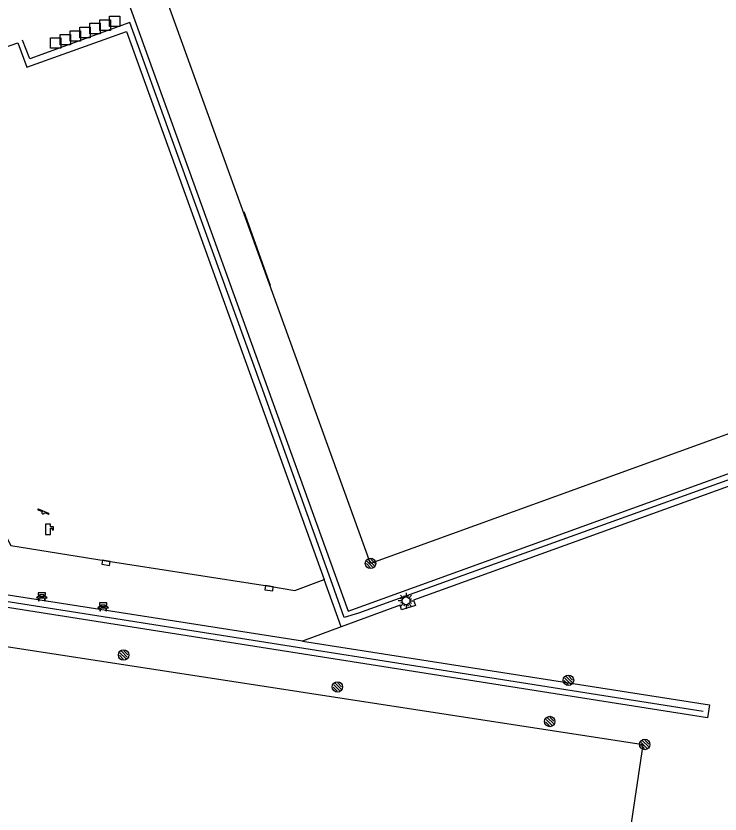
# Model space of a CAD drawing. Extents: x 135999 to 138000, y 396000 to 398501.
# Drawn here: x 136417.2 to 136484.6, y 396408.9 to 396485.2 of the extents above; entities that cross this region are included whole.
import ezdxf

# ---------------------------------------------------------------- set-up
doc = ezdxf.new("R2010")
doc.units = 0
for name, color, linetype in [('bs-afsc-ballenvanger', 7, 'Continuous'), ('bs-afsc-belijning', 7, 'Continuous'), ('bs-afsc-doel', 7, 'Continuous'), ('bs-afsc-hekwerk laag', 7, 'Continuous'), ('bs-afsc-poort', 7, 'Continuous'), ('bs-symb-cornervlag', 7, 'Continuous'), ('bs-symb-hydrant', 7, 'Continuous'), ('bs-symb-sproeier', 7, 'Continuous'), ('bs-symb-veldverlichting', 7, 'Continuous'), ('gg-afsc-hekwerk', 7, 'Continuous'), ('gg-knt-verharding', 7, 'Continuous'), ('gt-symb-bank', 7, 'Continuous'), ('gt-symb-kolk', 7, 'Continuous'), ('gt-symb-pomp', 7, 'Continuous'), ('gt-symb-speelvoorziening', 7, 'Continuous'), ('gt-symb-straatmeubilair', 7, 'Continuous')]:
    doc.layers.add(name, color=color, linetype=linetype)

# ---------------------------------------------------------------- blocks, each defined once
blk = doc.blocks.new('DUMMY')
at = {"layer": 'gt-symb-straatmeubilair'}
blk.add_lwpolyline([(0.5, -0.5), (-0.5, -0.5), (-0.5, 0.5), (0.5, 0.5)], close=True, dxfattribs=at)
blk = doc.blocks.new('gt0-KOLK')
at = {"layer": 'gt-symb-kolk'}
blk.add_lwpolyline([(0, 0), (0.375, 0), (0.375, 0.4), (-0.375, 0.4), (-0.375, 0), (0, 0)], dxfattribs=at)
blk = doc.blocks.new('bs0-CORNVLG')
at = {"layer": 'bs-symb-cornervlag'}
for p, q in [((-0.345, 0.203), (0.203, -0.345)), ((-0.212, 0.354), (0.345, -0.203)), ((0.025, 0.399), (0.399, 0.025)), ((-0.399, -0.025), (-0.025, -0.399))]:
    blk.add_line(p, q, dxfattribs=at)
blk.add_circle((0, 0), 0.5, dxfattribs=at)
blk = doc.blocks.new('gt0-POMP')
at = {"layer": 'gt-symb-pomp'}
blk.add_lwpolyline([(-0.242, 0), (0.242, 0), (0.242, 0.609), (0.399, 0.609), (0.399, 0.452), (0.534, 0.452), (0.534, 0.744), (0.242, 0.744), (0.242, 1), (-0.242, 1)], close=True, dxfattribs=at)
blk = doc.blocks.new('gt0-SV')
at = {"layer": 'gt-symb-speelvoorziening'}
for p, q in [((-0.477, 0.255), (-0.08, 0.096)), ((0.542, -0.076), (-0.449, 0.324)), ((0.125, 0.014), (0.515, -0.143))]:
    blk.add_line(p, q, dxfattribs=at)
for centre, radius, start, end in [((-0.466, 0.291), 0.0369, 63.6251, 252.66016), ((-0.002, -0.005), 0.128, 127.68665, 8.59861), ((0.531, -0.111), 0.0363, 243.50852, 72.54358)]:
    blk.add_arc(centre, radius, start, end, dxfattribs=at)
blk = doc.blocks.new('bs0-SPROEIER')
at = {"layer": 'bs-symb-sproeier'}
for p, q in [((-0.345, 0.203), (0.203, -0.345)), ((-0.212, 0.354), (0.345, -0.203)), ((0.025, 0.399), (0.399, 0.025)), ((-0.399, -0.025), (-0.025, -0.399))]:
    blk.add_line(p, q, dxfattribs=at)
blk.add_circle((0, 0), 0.5, dxfattribs=at)
blk = doc.blocks.new('bs0-HYDRANT')
at = {"layer": 'bs-symb-hydrant'}
for p, q in [((-0.345, 0.203), (0.203, -0.345)), ((-0.212, 0.354), (0.345, -0.203)), ((0.025, 0.399), (0.399, 0.025)), ((-0.399, -0.025), (-0.025, -0.399))]:
    blk.add_line(p, q, dxfattribs=at)
blk.add_circle((0, 0), 0.5, dxfattribs=at)
blk = doc.blocks.new('gt0-BANK')
at = {"layer": 'gt-symb-bank'}
for p, q in [((-0.504, 0.274), (-0.322, 0.274)), ((-0.314, 0.265), (-0.314, 0.007)), ((-0.308, 0), (-0.266, 0)), ((-0.258, 0.009), (-0.258, 0.265)), ((-0.251, 0.274), (0.252, 0.274)), ((-0.243, 0.547), (-0.243, 0.412)), ((0.244, 0.487), (0.244, 0.547)), ((0.26, 0.265), (0.26, 0.007)), ((0.266, 0), (0.305, 0)), ((0.311, 0.007), (0.311, 0.265)), ((0.319, 0.274), (0.501, 0.274))]:
    blk.add_line(p, q, dxfattribs=at)
for points in [[(-0.251, 0.404), (-0.362, 0.404), (-0.504, 0.274)], [(-0.362, 0.761), (-0.362, 0.554), (-0.251, 0.554)], [(0.252, 0.554), (0.359, 0.554), (0.359, 0.761), (-0.362, 0.761)], [(0.501, 0.274), (0.359, 0.404), (0.244, 0.404)]]:
    blk.add_lwpolyline(points, dxfattribs=at)
for centre, start, end in [((-0.308, 0.007), 180, 270), ((0.266, 0.007), 180, 270), ((0.305, 0.007), 270, 0)]:
    blk.add_arc(centre, 0.00643, start, end, dxfattribs=at)
for points, degree in [([(-0.322, 0.274), (-0.314, 0.273), (-0.314, 0.265)], 2), ([(-0.266, 0), (-0.258, 0), (-0.258, 0.009)], 2), ([(-0.258, 0.265), (-0.257, 0.274), (-0.251, 0.274)], 2), ([(-0.251, 0.554), (-0.243, 0.553), (-0.243, 0.547)], 2), ([(-0.243, 0.412), (-0.243, 0.404), (-0.251, 0.404)], 2), ([(-0.18, 0.554), (0, 0.554), (0.18, 0.554), (0.189, 0.553), (0.189, 0.547), (0.189, 0.48), (0.189, 0.412), (0.189, 0.404), (0.18, 0.404), (0, 0.404), (-0.18, 0.404), (-0.188, 0.404), (-0.188, 0.412), (-0.188, 0.48), (-0.188, 0.547), (-0.186, 0.554), (-0.18, 0.554)], 3), ([(0.244, 0.547), (0.245, 0.554), (0.252, 0.554)], 2), ([(0.244, 0.404), (0.244, 0.462), (0.244, 0.487)], 2), ([(0.252, 0.274), (0.26, 0.273), (0.26, 0.265)], 2), ([(0.311, 0.265), (0.312, 0.274), (0.319, 0.274)], 2)]:
    blk.add_open_spline(points, degree=degree, dxfattribs=at)
blk = doc.blocks.new('bs0-VELDV')
at = {"layer": 'bs-symb-veldverlichting'}
for p, q in [((-0.375, 0), (-0.75, 0)), ((-0.53, 0.53), (-0.265, 0.265)), ((-0.346, 0.144), (-0.52, 0.215)), ((-0.215, 0.52), (-0.144, 0.346)), ((0, 0.75), (0, 0.375)), ((0.215, 0.52), (0.144, 0.346)), ((0.265, 0.265), (0.53, 0.53)), ((0.346, 0.144), (0.52, 0.215)), ((0.375, 0), (0.75, 0)), ((-0.265, -0.265), (-0.53, -0.53)), ((-0.346, -0.144), (-0.52, -0.215)), ((-0.144, -0.346), (-0.215, -0.52)), ((0, -0.375), (0, -0.75)), ((0.144, -0.346), (0.215, -0.52)), ((0.265, -0.265), (0.53, -0.53)), ((0.346, -0.144), (0.52, -0.215))]:
    blk.add_line(p, q, dxfattribs=at)
blk.add_circle((0, 0), 0.375, dxfattribs=at)

msp = doc.modelspace()

# ---------------------------------------------------------------- linework, layer by layer
at = {"layer": 'bs-afsc-ballenvanger'}
for p, q in [((136440.68, 396449.838), (136432.164, 396473.32)), ((136487.79, 396441.686), (136464.21, 396433.195))]:
    msp.add_line(p, q, dxfattribs=at)
at = {"layer": 'bs-afsc-belijning'}
for points in [[(136523.392, 396526.934), (136545.134, 396466.851), (136451.129, 396432.837), (136429.403, 396492.96), (136523.392, 396526.934)], [(136378.402, 396430.675), (136369.254, 396366.811), (136467.634, 396351.324), (136477.189, 396415.479), (136378.402, 396430.675)]]:
    msp.add_lwpolyline(points, dxfattribs=at)
at = {"layer": 'bs-afsc-doel'}
msp.add_line((136441.562, 396459.418), (136439.036, 396466.458), dxfattribs=at)
at = {"layer": 'bs-afsc-hekwerk laag'}
for p, q in [((136447.479, 396430.808), (136440.68, 396449.838)), ((136415.157, 396429.383), (136482.93, 396418.711))]:
    msp.add_line(p, q, dxfattribs=at)
for points in [[(136432.164, 396473.32), (136428.1, 396484.537), (136418.545, 396481.07), (136417.86, 396482.872)], [(136464.21, 396433.195), (136449.995, 396428.075), (136448.607, 396427.668)]]:
    msp.add_lwpolyline(points, dxfattribs=at)
at = {"layer": 'bs-afsc-poort'}
msp.add_line((136448.607, 396427.668), (136447.479, 396430.808), dxfattribs=at)
at = {"layer": 'gg-afsc-hekwerk'}
for p, q in [((136440.68, 396449.838), (136432.164, 396473.32)), ((136447.479, 396430.808), (136440.68, 396449.838)), ((136487.79, 396441.686), (136464.21, 396433.195)), ((136448.607, 396427.668), (136447.479, 396430.808)), ((136415.157, 396429.383), (136482.93, 396418.711))]:
    msp.add_line(p, q, dxfattribs=at)
for points in [[(136432.164, 396473.32), (136428.1, 396484.537), (136418.545, 396481.07), (136417.86, 396482.872)], [(136464.21, 396433.195), (136449.995, 396428.075), (136448.607, 396427.668)]]:
    msp.add_lwpolyline(points, dxfattribs=at)
at = {"layer": 'gg-knt-verharding'}
for q in [(136446.699, 396431.294), (136444.613, 396425.394)]:
    msp.add_line((136448.337, 396426.778), q, dxfattribs=at)
for points in [[(136424.861, 396495.091), (136449.005, 396428.28), (136549.668, 396464.677), (136525.489, 396531.435), (136424.861, 396495.091)], [(136414.466, 396436.291), (136409.019, 396451.828), (136410.544, 396452.348), (136401.745, 396477.159), (136417.418, 396482.604), (136418.252, 396480.272), (136427.796, 396483.687), (136446.699, 396431.294)], [(136486.473, 396440.604), (136455.231, 396429.312), (136455.433, 396428.821), (136454.099, 396428.4), (136453.967, 396428.831), (136448.337, 396426.778)], [(136444.613, 396425.394), (136375.851, 396436.15), (136375.766, 396436.107)], [(136414.466, 396436.291), (136415.998, 396435.978), (136416.732, 396434.556), (136425.866, 396433.089), (136441.463, 396430.658), (136443.882, 396430.243), (136446.699, 396431.294)], [(136444.613, 396425.394), (136483.556, 396419.306), (136483.359, 396418.079), (136375.706, 396435.008), (136375.007, 396434.485), (136364.072, 396359.973), (136363.778, 396360.091)]]:
    msp.add_lwpolyline(points, dxfattribs=at)

# ---------------------------------------------------------------- block references
at = {"layer": 'bs-symb-cornervlag'}
for p in [(136451.129, 396432.837), (136477.35, 396415.523)]:
    msp.add_blockref('bs0-CORNVLG', p, dxfattribs=at)
at = {"layer": 'bs-symb-hydrant'}
msp.add_blockref('bs0-HYDRANT', (136470.058, 396421.658), dxfattribs=at)
at = {"layer": 'bs-symb-sproeier'}
for p in [(136427.517, 396424.079), (136447.966, 396421.023), (136468.267, 396417.719)]:
    msp.add_blockref('bs0-SPROEIER', p, dxfattribs=at)
at = {"layer": 'bs-symb-veldverlichting'}
msp.add_blockref('bs0-VELDV', (136454.529, 396429.254), dxfattribs=at)
at = {"layer": 'gt-symb-bank'}
for p in [(136419.702, 396429.263), (136425.572, 396428.3)]:
    msp.add_blockref('gt0-BANK', p, dxfattribs=at)
at = {"layer": 'gt-symb-kolk'}
for p, rotation in [((136425.866, 396433.089), 170.84860398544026), ((136441.463, 396430.658), 171.37577126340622)]:
    msp.add_blockref('gt0-KOLK', p, dxfattribs=dict(at, rotation=rotation))
at = {"layer": 'gt-symb-pomp'}
msp.add_blockref('gt0-POMP', (136420.278, 396435.582), dxfattribs=at)
at = {"layer": 'gt-symb-speelvoorziening'}
msp.add_blockref('gt0-SV', (136419.82, 396437.691), dxfattribs=at)
at = {"layer": 'gt-symb-straatmeubilair'}
for p in [(136425.759, 396484.295), (136426.666, 396484.654), (136423.832, 396483.594), (136424.779, 396483.974), (136421.018, 396482.579), (136421.95, 396482.909), (136422.908, 396483.249)]:
    msp.add_blockref('DUMMY', p, dxfattribs=at)

doc.saveas('drawing.dxf')
